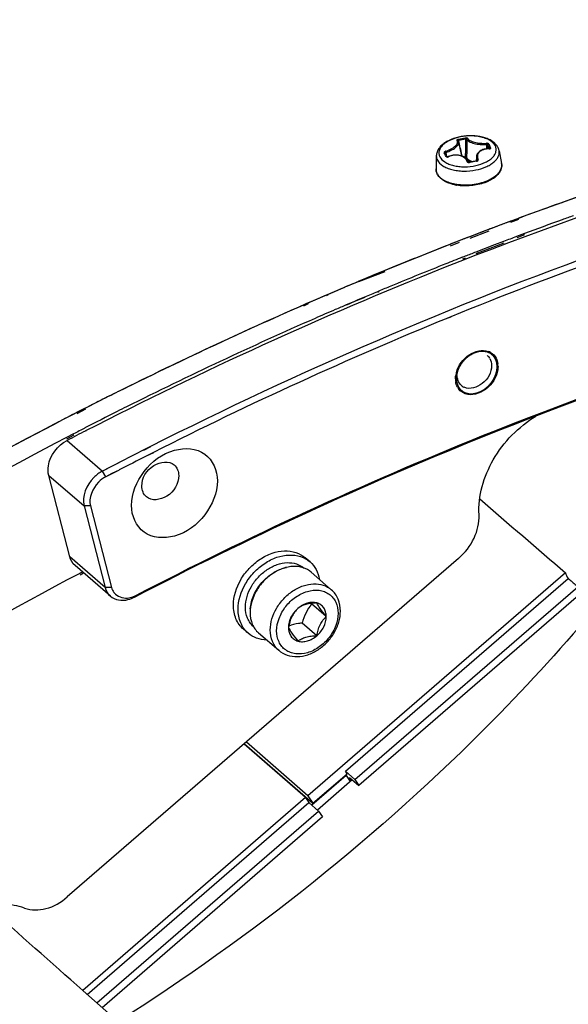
# Model space of a CAD drawing. Header units: millimetres. Extents: x 0 to 420, y 0 to 297.
# Tile 453 of 502: x 355 to 361, y 228 to 239. Entities that reach past the tile are written whole.
import ezdxf

# ---------------------------------------------------------------- set-up
doc = ezdxf.new("R2010")
doc.units = ezdxf.units.MM
doc.header["$LTSCALE"] = 23.1
doc.layers.get('0').update_dxf_attribs({"linetype": 'CONTINUOUS'})
doc.layers.add('02___PRT_ALL_AXES', color=7, linetype='CONTINUOUS')

msp = doc.modelspace()

# ---------------------------------------------------------------- linework, layer by layer
at = {"color": 7, "linetype": 'CONTINUOUS'}
for p, q in [((359.633, 237.348), (359.631, 237.352)), ((359.636, 237.344), (359.633, 237.348)), ((359.638, 237.34), (359.636, 237.344)), ((359.639, 237.335), (359.638, 237.34)), ((359.639, 237.335), (359.669, 237.192)), ((359.937, 237.265), (359.937, 237.312)), ((359.95, 237.267), (359.95, 237.306)), ((359.5, 237.219), (359.5, 237.22)), ((359.509, 237.201), (359.5, 237.219)), ((359.503, 237.24), (359.508, 237.228)), ((359.517, 237.185), (359.508, 237.228)), ((359.518, 237.182), (359.509, 237.201)), ((359.598, 237.199), (359.584, 237.197)), ((359.612, 237.2), (359.598, 237.199)), ((359.625, 237.199), (359.612, 237.2)), ((359.638, 237.198), (359.625, 237.199)), ((359.651, 237.196), (359.638, 237.198)), ((359.677, 237.189), (359.674, 237.202)), ((359.712, 237.178), (359.713, 237.216)), ((359.833, 237.203), (359.83, 237.194)), ((359.837, 237.212), (359.833, 237.203)), ((359.843, 237.22), (359.837, 237.212)), ((359.849, 237.228), (359.843, 237.22)), ((359.857, 237.235), (359.849, 237.228)), ((359.866, 237.241), (359.857, 237.235)), ((359.876, 237.247), (359.866, 237.241)), ((359.886, 237.253), (359.876, 237.247)), ((359.898, 237.257), (359.886, 237.253)), ((359.91, 237.261), (359.898, 237.257)), ((359.923, 237.263), (359.91, 237.261)), ((359.937, 237.265), (359.923, 237.263)), ((359.951, 237.267), (359.937, 237.265)), ((359.963, 237.267), (359.951, 237.267)), ((359.965, 237.267), (359.963, 237.267)), ((359.966, 237.267), (359.965, 237.267)), ((359.968, 237.267), (359.966, 237.267)), ((359.969, 237.268), (359.968, 237.267)), ((359.969, 237.268), (359.969, 237.268)), ((359.97, 237.268), (359.969, 237.268)), ((359.97, 237.268), (359.97, 237.268)), ((360.069, 237.246), (360.094, 237.109)), ((359.404, 237.192), (359.401, 237.053)), ((359.518, 237.181), (359.517, 237.185)), ((359.518, 237.181), (359.517, 237.185)), ((359.519, 237.181), (359.519, 237.182)), ((359.52, 237.181), (359.519, 237.181)), ((359.521, 237.181), (359.52, 237.181)), ((359.523, 237.181), (359.521, 237.181)), ((359.524, 237.181), (359.523, 237.181)), ((359.526, 237.181), (359.524, 237.181)), ((359.528, 237.182), (359.526, 237.181)), ((359.53, 237.182), (359.528, 237.182)), ((359.531, 237.183), (359.53, 237.182)), ((359.543, 237.187), (359.531, 237.183)), ((359.556, 237.191), (359.543, 237.187)), ((359.57, 237.195), (359.556, 237.191)), ((359.584, 237.197), (359.57, 237.195)), ((359.664, 237.193), (359.651, 237.196)), ((359.675, 237.19), (359.664, 237.193)), ((359.686, 237.185), (359.675, 237.19)), ((359.697, 237.18), (359.686, 237.185)), ((359.706, 237.174), (359.697, 237.18)), ((359.703, 237.176), (359.712, 237.178)), ((359.715, 237.167), (359.706, 237.174)), ((359.722, 237.159), (359.715, 237.167)), ((359.729, 237.151), (359.722, 237.159)), ((359.735, 237.142), (359.729, 237.151)), ((359.739, 237.133), (359.735, 237.142)), ((359.742, 237.125), (359.739, 237.133)), ((359.743, 237.124), (359.742, 237.125)), ((359.742, 237.125), (359.742, 237.125)), ((359.742, 237.125), (359.742, 237.125)), ((359.744, 237.124), (359.743, 237.124)), ((359.745, 237.123), (359.744, 237.124)), ((359.746, 237.123), (359.745, 237.123)), ((359.747, 237.122), (359.746, 237.123)), ((359.749, 237.122), (359.747, 237.122)), ((359.75, 237.122), (359.749, 237.122)), ((359.752, 237.122), (359.75, 237.122)), ((359.754, 237.122), (359.752, 237.122)), ((359.755, 237.122), (359.754, 237.122)), ((359.766, 237.125), (359.755, 237.122)), ((359.779, 237.127), (359.766, 237.125)), ((359.793, 237.13), (359.779, 237.127)), ((359.806, 237.132), (359.793, 237.13)), ((359.819, 237.135), (359.806, 237.132)), ((359.83, 237.137), (359.819, 237.135)), ((359.828, 237.179), (359.826, 237.136)), ((359.83, 237.194), (359.828, 237.185)), ((359.828, 237.185), (359.828, 237.179)), ((359.831, 237.137), (359.83, 237.137)), ((359.832, 237.137), (359.831, 237.137)), ((359.834, 237.138), (359.832, 237.137)), ((359.835, 237.138), (359.834, 237.138)), ((359.835, 237.139), (359.835, 237.138)), ((359.836, 237.139), (359.835, 237.139)), ((359.836, 237.139), (359.836, 237.143)), ((359.836, 237.14), (359.836, 237.139)), ((359.836, 237.14), (359.836, 237.14)), ((359.62, 236.88), (359.619, 236.881)), ((359.62, 236.88), (359.619, 236.881)), ((360.273, 236.529), (360.183, 236.496)), ((360.183, 236.495), (360.247, 236.52)), ((360.274, 236.517), (360.191, 236.485)), ((360.247, 236.52), (360.273, 236.529)), ((359.857, 236.373), (359.758, 236.335)), ((359.959, 236.394), (359.759, 236.316)), ((359.957, 236.411), (359.857, 236.373)), ((360.337, 236.367), (360.254, 236.336)), ((359.607, 236.276), (359.55, 236.254)), ((359.646, 236.272), (359.552, 236.235)), ((359.644, 236.291), (359.607, 236.276)), ((360.117, 236.267), (359.823, 236.152)), ((360.116, 236.284), (360.021, 236.248)), ((360.338, 236.354), (360.255, 236.321)), ((359.921, 236.21), (359.822, 236.171)), ((360.021, 236.248), (359.921, 236.21)), ((359.708, 236.127), (359.678, 236.116)), ((359.71, 236.108), (359.68, 236.096)), ((358.859, 235.964), (358.582, 235.855)), ((358.799, 235.952), (358.723, 235.92)), ((358.858, 235.976), (358.799, 235.952)), ((358.581, 235.861), (358.632, 235.882)), ((358.723, 235.92), (358.612, 235.874)), ((358.612, 235.872), (358.632, 235.881)), ((358.423, 235.794), (358.359, 235.766)), ((358.388, 235.779), (358.359, 235.766)), ((358.423, 235.793), (358.388, 235.779)), ((358.796, 235.758), (358.782, 235.752)), ((358.797, 235.751), (358.783, 235.745)), ((358.259, 235.724), (358.237, 235.714)), ((358.26, 235.72), (358.238, 235.71)), ((358.538, 235.649), (358.451, 235.612)), ((358.538, 235.649), (358.452, 235.609)), ((358.646, 235.691), (358.538, 235.649)), ((358.575, 235.665), (358.538, 235.649)), ((358.645, 235.695), (358.575, 235.665)), ((358.046, 235.631), (357.996, 235.61)), ((358.048, 235.622), (357.998, 235.599)), ((359.557, 235.485), (359.524, 235.472)), ((359.558, 235.483), (359.525, 235.47)), ((355.688, 234.518), (355.597, 234.471)), ((355.691, 234.507), (355.6, 234.459)), ((355.564, 234.247), (355.484, 234.205)), ((355.568, 234.232), (355.488, 234.189)), ((355.495, 234.176), (355.87, 233.851)), ((356.377, 234.111), (356.302, 234.073)), ((356.378, 234.108), (356.303, 234.07)), ((356.409, 234.049), (356.334, 234.011)), ((356.41, 234.046), (356.334, 234.008)), ((356.082, 233.959), (355.87, 233.851)), ((355.939, 233.887), (355.87, 233.851)), ((356.046, 233.862), (355.905, 233.79)), ((356.014, 233.926), (355.939, 233.887)), ((356.046, 233.863), (355.971, 233.825)), ((356.082, 233.961), (356.014, 233.926)), ((355.301, 233.806), (355.676, 233.482)), ((355.523, 232.944), (355.301, 233.806)), ((355.905, 233.79), (355.87, 233.851)), ((355.971, 233.825), (355.905, 233.79)), ((355.743, 233.482), (355.676, 233.482)), ((355.676, 233.482), (355.898, 232.62)), ((355.743, 233.482), (355.966, 232.62)), ((359.64, 232.926), (355.498, 229.34)), ((355.898, 232.62), (355.523, 232.944)), ((358.067, 232.89), (358.017, 232.934)), ((355.955, 232.526), (355.58, 232.851)), ((360.771, 232.775), (358.043, 230.413)), ((358.079, 232.78), (358.292, 232.595)), ((358.441, 230.672), (360.799, 232.714)), ((355.966, 232.62), (355.898, 232.62)), ((358.542, 230.583), (360.902, 232.626)), ((360.961, 232.58), (358.585, 230.522)), ((358.239, 232.31), (358.084, 232.444)), ((358.139, 232.108), (357.984, 232.242)), ((357.412, 232.134), (357.362, 232.178)), ((357.523, 232.137), (357.736, 231.953)), ((358.019, 230.392), (357.369, 230.96)), ((357.372, 230.962), (358.098, 230.333)), ((358.043, 230.413), (357.393, 230.981)), ((358.449, 230.627), (358.086, 230.312)), ((358.098, 230.333), (358.459, 230.645)), ((358.441, 230.672), (358.542, 230.583)), ((358.459, 230.645), (358.441, 230.672)), ((358.443, 230.632), (358.449, 230.627)), ((358.449, 230.627), (358.492, 230.564)), ((358.146, 230.264), (358.514, 230.583)), ((358.501, 230.572), (358.466, 230.602)), ((358.486, 230.606), (358.585, 230.522)), ((358.507, 230.577), (358.486, 230.606)), ((358.542, 230.583), (358.585, 230.522)), ((358.019, 230.392), (355.661, 228.349)), ((355.709, 228.306), (358.056, 230.339)), ((358.019, 230.392), (358.056, 230.339)), ((358.043, 230.413), (358.098, 230.333)), ((358.056, 230.339), (358.158, 230.25)), ((355.81, 228.217), (358.158, 230.25)), ((358.158, 230.25), (358.2, 230.189)), ((358.2, 230.189), (355.866, 228.167)), ((355.667, 228.344), (355.661, 228.349)), ((355.667, 228.344), (355.964, 228.08))]:
    msp.add_line(p, q, dxfattribs=at)
for centre, radius, start, end in [((359.921, 236.1), 1.297, 99.3354, 102.6847), ((359.923, 236.098), 1.286, 99.3328, 102.6821), ((347.138, 234.442), 12.837, 12.4164, 13.1039), ((373.277, 237.151), 13.565, 179.0898, 179.728), ((374.013, 237.119), 14.288, 179.0073, 179.776), ((359.2, 236.916), 0.845, 26.0483, 27.4663), ((359.203, 236.922), 0.854, 26.048, 27.4633), ((357.982, 236.463), 1.687, 26.0662, 26.7815), ((357.75, 236.35), 1.945, 25.4103, 26.0601), ((359.095, 236.864), 0.962, 24.7935, 26.065), ((359.977, 237.267), 0.00787, 167.4637, 172.9748), ((359.094, 236.868), 0.975, 24.7694, 26.0636), ((359.519, 237.214), 0.035, 284.5434, 290.6696), ((359.52, 237.212), 0.0333, 290.6885, 291.936), ((360.078, 235.67), 1.485, 99.5435, 102.469), ((359.517, 237.057), 0.117, 206.0846, 209.1696), ((359.703, 237.386), 0.513, 259.4399, 260.622), ((374.304, 198.616), 40.426, 109.1218, 109.7065), ((374.31, 198.598), 40.445, 109.1259, 109.5921), ((374.851, 198.129), 40.366, 107.225, 112.2634), ((374.427, 198.27), 40.793, 109.5924, 110.3019), ((374.424, 198.28), 40.783, 109.7065, 110.3024), ((374.814, 197.248), 41.886, 110.4447, 112.7267), ((374.537, 197.975), 41.109, 110.426, 110.5968), ((374.602, 198.072), 40.866, 109.8357, 110.4308), ((374.517, 198.308), 40.615, 109.6551, 109.8352), ((374.575, 197.871), 41.219, 110.5968, 110.7717), ((374.681, 197.595), 41.515, 111.068, 111.2355), ((374.719, 197.758), 41.201, 110.5542, 110.7597), ((374.849, 197.169), 41.972, 111.377, 112.3949), ((374.86, 197.39), 41.595, 111.1954, 111.3627), ((374.919, 197.241), 41.756, 111.407, 111.6655), ((375.047, 196.921), 42.1, 111.6663, 112.5201), ((375.075, 196.621), 42.565, 112.754, 113.0674), ((375.088, 196.59), 42.599, 112.7986, 113.0293), ((375.588, 195.454), 43.84, 113.0871, 116.4832), ((375.154, 196.435), 42.767, 113.1232, 113.2679), ((375.217, 196.51), 42.545, 112.7243, 112.9237), ((375.167, 196.628), 42.417, 112.5193, 112.7035), ((375.211, 196.303), 42.911, 113.3, 113.5783), ((375.588, 195.457), 43.837, 113.6591, 116.4849), ((375.382, 196.123), 42.966, 113.3767, 113.6868), ((375.326, 196.253), 42.824, 113.2066, 113.3766), ((375.753, 195.295), 43.873, 113.6956, 116.5762), ((375.921, 195.45), 43.251, 112.2784, 116.8169), ((359.902, 234.974), 0.154, 60.0503, 70.5837), ((359.867, 234.986), 0.118, 42.6063, 49.1303), ((359.864, 234.984), 0.122, 30.7874, 42.5445), ((359.846, 234.961), 0.211, 359.9274, 8.5468), ((359.818, 234.83), 0.211, 179.9274, 188.5468), ((359.876, 234.826), 0.269, 164.8116, 171.9998), ((359.764, 234.814), 0.154, 207.6885, 218.2307), ((359.748, 234.849), 0.12, 229.1507, 240.9364), ((359.749, 234.851), 0.123, 240.9172, 246.3574), ((376.972, 192.789), 46.843, 116.6799, 123.0562), ((375.99, 194.636), 44.752, 116.6173, 116.8061), ((375.969, 194.678), 44.705, 116.4769, 116.6186), ((375.943, 194.729), 44.647, 116.4768, 116.6173), ((376.042, 194.534), 44.866, 116.8061, 116.978), ((376.119, 194.548), 44.705, 116.5677, 116.7081), ((376.144, 194.334), 45.091, 117.1085, 117.3943), ((376.209, 194.369), 44.905, 116.7084, 117.1991), ((376.823, 193.054), 46.539, 117.4109, 123.1203), ((376.35, 194.122), 45.158, 117.2177, 117.5041), ((376.304, 194.185), 45.111, 117.1989, 117.3702), ((376.922, 193.018), 46.432, 117.4973, 122.4943), ((376.647, 193.947), 44.989, 116.8865, 117.2018), ((376.669, 193.912), 44.96, 116.8903, 117.3028), ((361.188, 232.932), 0.446, 200.5838, 209.179), ((356.107, 232.651), 0.143, 216.5174, 218.1042), ((356.099, 232.776), 0.273, 289.7728, 297.5414), ((360.842, 234.567), 3.48, 217.4698, 217.5899)]:
    msp.add_arc(centre, radius, start, end, dxfattribs=at)
for centre, major_axis, start_param, end_param in [((352.948, 240.52), (24.684, -21.586), -1.267631, -1.229101), ((349.689, 243.35), (26.332, -23.027), -1.116057, -1.112472), ((346.8, 235.196), (24.684, -21.586), 1.222958, 1.26638)]:
    msp.add_ellipse(centre, major_axis=major_axis, ratio=0.02203, start_param=start_param, end_param=end_param, dxfattribs=at)
for points, knots in [([(355.695, 234.28), (356.93, 234.915), (361.752, 237.122), (367.026, 238.412), (370.937, 238.634)], [0, 0, 0, 0, 0.261607, 1, 1, 1, 1]), ([(360.058, 237.279), (360.052, 237.291), (360.036, 237.314), (360.003, 237.343), (359.963, 237.366), (359.9, 237.391), (359.809, 237.406), (359.696, 237.403), (359.588, 237.379), (359.508, 237.342), (359.457, 237.302), (359.429, 237.269), (359.41, 237.232), (359.405, 237.205), (359.404, 237.192)], [0, 0, 0, 0, 0.051621, 0.105944, 0.164151, 0.226817, 0.364018, 0.510278, 0.653882, 0.784244, 0.842976, 0.897707, 0.949592, 1, 1, 1, 1]), ([(360.029, 237.296), (360.018, 237.318), (359.987, 237.347), (359.937, 237.373), (359.87, 237.395), (359.776, 237.406), (359.662, 237.396), (359.571, 237.369), (359.51, 237.336), (359.474, 237.309), (359.448, 237.278), (359.433, 237.246), (359.43, 237.212), (359.436, 237.191), (359.441, 237.182)], [0, 0, 0, 0, 0.099641, 0.160364, 0.228028, 0.378756, 0.537638, 0.687548, 0.754573, 0.81459, 0.867375, 0.913943, 0.956875, 1, 1, 1, 1]), ([(359.503, 237.24), (359.524, 237.247), (359.552, 237.259), (359.586, 237.28), (359.606, 237.296), (359.62, 237.311), (359.628, 237.327), (359.629, 237.342), (359.625, 237.351), (359.622, 237.354)], [0, 0, 0, 0, 0.348844, 0.505909, 0.643747, 0.758889, 0.851384, 0.927256, 1, 1, 1, 1]), ([(359.508, 237.228), (359.526, 237.234), (359.553, 237.245), (359.586, 237.263), (359.606, 237.277), (359.622, 237.292), (359.634, 237.307), (359.64, 237.321), (359.64, 237.331), (359.639, 237.335)], [0, 0, 0, 0, 0.330202, 0.482531, 0.620653, 0.741449, 0.84345, 0.927863, 1, 1, 1, 1]), ([(359.637, 237.366), (359.634, 237.365), (359.63, 237.364), (359.625, 237.361), (359.622, 237.359), (359.621, 237.357), (359.621, 237.356), (359.621, 237.355), (359.622, 237.354)], [0, 0, 0, 0, 0.361774, 0.652817, 0.763154, 0.850817, 0.924342, 1, 1, 1, 1]), ([(359.622, 237.354), (359.623, 237.355), (359.627, 237.355), (359.63, 237.353), (359.631, 237.352)], [0, 0, 0, 0, 0.511831, 1, 1, 1, 1]), ([(359.64, 237.353), (359.639, 237.352), (359.636, 237.352), (359.633, 237.35), (359.633, 237.35)], [0, 0, 0, 0, 0.619796, 1, 1, 1, 1]), ([(359.637, 237.366), (359.637, 237.365), (359.638, 237.363), (359.639, 237.359), (359.64, 237.355), (359.64, 237.353)], [0, 0, 0, 0, 0.167721, 0.418938, 1, 1, 1, 1]), ([(359.736, 237.376), (359.735, 237.378), (359.732, 237.379), (359.724, 237.381), (359.716, 237.381), (359.711, 237.38)], [0, 0, 0, 0, 0.153616, 0.387664, 1, 1, 1, 1]), ([(359.711, 237.38), (359.711, 237.38), (359.712, 237.378), (359.713, 237.373), (359.714, 237.37), (359.714, 237.367)], [0, 0, 0, 0, 0.16744, 0.417908, 1, 1, 1, 1]), ([(359.726, 237.366), (359.726, 237.367), (359.725, 237.368), (359.72, 237.368), (359.717, 237.367), (359.714, 237.367)], [0, 0, 0, 0, 0.141227, 0.372457, 1, 1, 1, 1]), ([(359.736, 237.376), (359.733, 237.376), (359.729, 237.374), (359.726, 237.369), (359.726, 237.366)], [0, 0, 0, 0, 0.50909, 1, 1, 1, 1]), ([(359.726, 237.366), (359.729, 237.362), (359.737, 237.352), (359.754, 237.341), (359.776, 237.331), (359.815, 237.319), (359.869, 237.311), (359.914, 237.31), (359.937, 237.312)], [0, 0, 0, 0, 0.069371, 0.158905, 0.269536, 0.398861, 0.694422, 1, 1, 1, 1]), ([(359.736, 237.376), (359.738, 237.372), (359.745, 237.363), (359.761, 237.353), (359.783, 237.344), (359.819, 237.332), (359.871, 237.324), (359.914, 237.323), (359.935, 237.324)], [0, 0, 0, 0, 0.068336, 0.157371, 0.267921, 0.397464, 0.693857, 1, 1, 1, 1]), ([(359.961, 237.315), (359.96, 237.317), (359.957, 237.32), (359.948, 237.324), (359.941, 237.325), (359.935, 237.324)], [0, 0, 0, 0, 0.184799, 0.430255, 1, 1, 1, 1]), ([(359.935, 237.324), (359.936, 237.323), (359.937, 237.318), (359.938, 237.314), (359.937, 237.312)], [0, 0, 0, 0, 0.441906, 1, 1, 1, 1]), ([(359.95, 237.306), (359.949, 237.308), (359.945, 237.31), (359.94, 237.312), (359.937, 237.312)], [0, 0, 0, 0, 0.441015, 1, 1, 1, 1]), ([(359.961, 237.315), (359.958, 237.315), (359.953, 237.313), (359.95, 237.308), (359.95, 237.306)], [0, 0, 0, 0, 0.515859, 1, 1, 1, 1]), ([(359.503, 237.24), (359.501, 237.24), (359.496, 237.238), (359.491, 237.233), (359.487, 237.228), (359.487, 237.225), (359.488, 237.223)], [0, 0, 0, 0, 0.320347, 0.602156, 0.824098, 1, 1, 1, 1]), ([(359.488, 237.223), (359.49, 237.224), (359.495, 237.225), (359.499, 237.222), (359.5, 237.22)], [0, 0, 0, 0, 0.527609, 1, 1, 1, 1]), ([(359.508, 237.228), (359.506, 237.228), (359.503, 237.226), (359.5, 237.222), (359.5, 237.219)], [0, 0, 0, 0, 0.30391, 1, 1, 1, 1]), ([(359.732, 237.129), (359.73, 237.137), (359.723, 237.151), (359.706, 237.169), (359.684, 237.183), (359.647, 237.197), (359.594, 237.2), (359.553, 237.189), (359.532, 237.181)], [0, 0, 0, 0, 0.100695, 0.206128, 0.319672, 0.442782, 0.713235, 1, 1, 1, 1]), ([(359.822, 237.042), (359.858, 237.049), (359.91, 237.064), (359.972, 237.095), (360.01, 237.121), (360.04, 237.15), (360.06, 237.181), (360.071, 237.214), (360.071, 237.236), (360.069, 237.246)], [0, 0, 0, 0, 0.317708, 0.46204, 0.593477, 0.711102, 0.815672, 0.910169, 1, 1, 1, 1]), ([(359.824, 237.089), (359.859, 237.096), (359.909, 237.113), (359.966, 237.145), (359.999, 237.172), (360.023, 237.202), (360.037, 237.234), (360.04, 237.266), (360.033, 237.287), (360.029, 237.296)], [0, 0, 0, 0, 0.3238, 0.467935, 0.596999, 0.710831, 0.811839, 0.905581, 1, 1, 1, 1]), ([(359.964, 237.265), (359.944, 237.265), (359.914, 237.262), (359.879, 237.247), (359.859, 237.233), (359.845, 237.215), (359.838, 237.194), (359.838, 237.172), (359.842, 237.158), (359.846, 237.152)], [0, 0, 0, 0, 0.305535, 0.441731, 0.564765, 0.67642, 0.781595, 0.887268, 1, 1, 1, 1]), ([(359.964, 237.265), (359.964, 237.265), (359.964, 237.266), (359.963, 237.267), (359.963, 237.267)], [0, 0, 0, 0, 0.362555, 1, 1, 1, 1]), ([(359.964, 237.265), (359.965, 237.265), (359.967, 237.265), (359.97, 237.266), (359.971, 237.266)], [0, 0, 0, 0, 0.261899, 1, 1, 1, 1]), ([(359.98, 237.277), (359.977, 237.277), (359.973, 237.275), (359.97, 237.271), (359.969, 237.268)], [0, 0, 0, 0, 0.51549, 1, 1, 1, 1]), ([(359.971, 237.266), (359.973, 237.266), (359.976, 237.267), (359.979, 237.27), (359.981, 237.273), (359.98, 237.276), (359.98, 237.277)], [0, 0, 0, 0, 0.314801, 0.570883, 0.784339, 1, 1, 1, 1]), ([(360.069, 237.246), (360.067, 237.254), (360.064, 237.266), (360.059, 237.276), (360.058, 237.279)], [0, 0, 0, 0, 0.748398, 1, 1, 1, 1]), ([(359.404, 237.192), (359.404, 237.184), (359.406, 237.168), (359.411, 237.153), (359.415, 237.146)], [0, 0, 0, 0, 0.494009, 1, 1, 1, 1]), ([(359.415, 237.146), (359.427, 237.122), (359.461, 237.09), (359.517, 237.061), (359.57, 237.044), (359.629, 237.033), (359.714, 237.027), (359.779, 237.033), (359.822, 237.042)], [0, 0, 0, 0, 0.185202, 0.298166, 0.424067, 0.560707, 0.704894, 1, 1, 1, 1]), ([(359.441, 237.182), (359.452, 237.159), (359.485, 237.129), (359.537, 237.103), (359.588, 237.087), (359.643, 237.077), (359.723, 237.073), (359.784, 237.08), (359.824, 237.089)], [0, 0, 0, 0, 0.185031, 0.298417, 0.42489, 0.562038, 0.706419, 1, 1, 1, 1]), ([(359.507, 237.185), (359.509, 237.185), (359.514, 237.186), (359.517, 237.183), (359.518, 237.182)], [0, 0, 0, 0, 0.534318, 1, 1, 1, 1]), ([(359.507, 237.185), (359.508, 237.183), (359.511, 237.18), (359.518, 237.178), (359.525, 237.179), (359.528, 237.18)], [0, 0, 0, 0, 0.192118, 0.554814, 1, 1, 1, 1]), ([(359.532, 237.181), (359.532, 237.182), (359.532, 237.182), (359.531, 237.183), (359.531, 237.183)], [0, 0, 0, 0, 0.708154, 1, 1, 1, 1]), ([(359.715, 237.167), (359.715, 237.167), (359.714, 237.171), (359.713, 237.175), (359.712, 237.178)], [0, 0, 0, 0, 0.22125, 1, 1, 1, 1]), ([(359.724, 237.175), (359.723, 237.176), (359.719, 237.178), (359.715, 237.178), (359.712, 237.178)], [0, 0, 0, 0, 0.41639, 1, 1, 1, 1]), ([(359.716, 237.165), (359.718, 237.166), (359.722, 237.168), (359.724, 237.173), (359.724, 237.175)], [0, 0, 0, 0, 0.520172, 1, 1, 1, 1]), ([(359.724, 237.175), (359.73, 237.164), (359.75, 237.145), (359.775, 237.134), (359.788, 237.129)], [0, 0, 0, 0, 0.44964, 1, 1, 1, 1]), ([(359.732, 237.129), (359.734, 237.13), (359.738, 237.13), (359.742, 237.127), (359.742, 237.125)], [0, 0, 0, 0, 0.553432, 1, 1, 1, 1]), ([(359.732, 237.129), (359.733, 237.125), (359.739, 237.12), (359.749, 237.119), (359.754, 237.119), (359.757, 237.12)], [0, 0, 0, 0, 0.440172, 0.714263, 1, 1, 1, 1]), ([(359.733, 237.144), (359.736, 237.142), (359.745, 237.135), (359.756, 237.128), (359.765, 237.124)], [0, 0, 0, 0, 0.234199, 1, 1, 1, 1]), ([(359.757, 237.12), (359.757, 237.12), (359.756, 237.121), (359.756, 237.122), (359.755, 237.122)], [0, 0, 0, 0, 0.698351, 1, 1, 1, 1]), ([(359.828, 237.179), (359.828, 237.176), (359.828, 237.163), (359.832, 237.151), (359.836, 237.143)], [0, 0, 0, 0, 0.240963, 1, 1, 1, 1]), ([(359.831, 237.134), (359.831, 237.135), (359.831, 237.136), (359.83, 237.137), (359.83, 237.137)], [0, 0, 0, 0, 0.679329, 1, 1, 1, 1]), ([(359.831, 237.134), (359.834, 237.135), (359.839, 237.136), (359.844, 237.14), (359.847, 237.146), (359.846, 237.15), (359.846, 237.152)], [0, 0, 0, 0, 0.299331, 0.560799, 0.784748, 1, 1, 1, 1]), ([(359.846, 237.152), (359.844, 237.151), (359.84, 237.15), (359.836, 237.146), (359.836, 237.143)], [0, 0, 0, 0, 0.274322, 1, 1, 1, 1]), ([(359.922, 236.92), (359.949, 236.93), (359.998, 236.953), (360.05, 236.992), (360.077, 237.028), (360.091, 237.055), (360.097, 237.082), (360.096, 237.101), (360.094, 237.109)], [0, 0, 0, 0, 0.313238, 0.581331, 0.697987, 0.804473, 0.903732, 1, 1, 1, 1]), ([(360.094, 237.109), (360.096, 237.101), (360.097, 237.083), (360.091, 237.047), (360.068, 237.003), (360.021, 236.959), (359.983, 236.936), (359.961, 236.926)], [0, 0, 0, 0, 0.107769, 0.216791, 0.446587, 0.705696, 1, 1, 1, 1]), ([(359.413, 236.999), (359.409, 237.007), (359.403, 237.025), (359.401, 237.044), (359.401, 237.053)], [0, 0, 0, 0, 0.503428, 1, 1, 1, 1]), ([(359.401, 237.053), (359.401, 237.045), (359.403, 237.028), (359.408, 237.013), (359.412, 237.005)], [0, 0, 0, 0, 0.493986, 1, 1, 1, 1]), ([(359.562, 236.894), (359.545, 236.899), (359.513, 236.91), (359.47, 236.934), (359.436, 236.963), (359.419, 236.987), (359.413, 236.999)], [0, 0, 0, 0, 0.285166, 0.545589, 0.78223, 1, 1, 1, 1]), ([(359.415, 237), (359.43, 236.972), (359.473, 236.937), (359.54, 236.908), (359.58, 236.898), (359.601, 236.894)], [0, 0, 0, 0, 0.434459, 0.70228, 1, 1, 1, 1]), ([(359.609, 236.882), (359.605, 236.883), (359.589, 236.886), (359.574, 236.89), (359.562, 236.894)], [0, 0, 0, 0, 0.255224, 1, 1, 1, 1]), ([(359.601, 236.894), (359.627, 236.889), (359.682, 236.883), (359.764, 236.884), (359.845, 236.896), (359.897, 236.911), (359.922, 236.92)], [0, 0, 0, 0, 0.24479, 0.499977, 0.755175, 1, 1, 1, 1]), ([(359.917, 236.907), (359.87, 236.89), (359.771, 236.87), (359.669, 236.872), (359.62, 236.88)], [0, 0, 0, 0, 0.498691, 1, 1, 1, 1]), ([(359.961, 236.926), (359.958, 236.924), (359.943, 236.918), (359.928, 236.912), (359.917, 236.907)], [0, 0, 0, 0, 0.244685, 1, 1, 1, 1]), ([(356.225, 232.535), (357.417, 233.155), (362.078, 235.314), (367.184, 236.58), (370.97, 236.8)], [0, 0, 0, 0, 0.261683, 1, 1, 1, 1]), ([(356.21, 232.517), (357.404, 233.138), (362.069, 235.299), (367.181, 236.563), (370.972, 236.778)], [0, 0, 0, 0, 0.261719, 1, 1, 1, 1]), ([(362.877, 236.751), (362.328, 236.58), (360.108, 235.839), (357.953, 234.907), (356.377, 234.111)], [0, 0, 0, 0, 0.2458, 1, 1, 1, 1]), ([(359.616, 234.896), (359.636, 234.971), (359.727, 235.099), (359.89, 235.142), (359.954, 235.12)], [0, 0, 0, 0, 0.532683, 1, 1, 1, 1]), ([(359.989, 234.969), (359.989, 234.898), (359.917, 234.762), (359.759, 234.713), (359.7, 234.739)], [0, 0, 0, 0, 0.52621, 1, 1, 1, 1]), ([(360.055, 234.927), (360.043, 234.846), (359.954, 234.7), (359.779, 234.646), (359.71, 234.671)], [0, 0, 0, 0, 0.528388, 1, 1, 1, 1]), ([(360.057, 234.96), (360.057, 234.955), (360.057, 234.944), (360.056, 234.933), (360.055, 234.927)], [0, 0, 0, 0, 0.494449, 1, 1, 1, 1]), ([(359.607, 234.83), (359.607, 234.836), (359.607, 234.847), (359.608, 234.858), (359.609, 234.863)], [0, 0, 0, 0, 0.494449, 1, 1, 1, 1]), ([(359.856, 233.388), (359.844, 233.588), (359.94, 233.907), (360.194, 234.24), (360.366, 234.378), (360.458, 234.434)], [0, 0, 0, 0, 0.480639, 0.741742, 1, 1, 1, 1]), ([(355.301, 233.806), (355.293, 233.839), (355.29, 233.987), (355.396, 234.125), (355.495, 234.176)], [0, 0, 0, 0, 0.231759, 1, 1, 1, 1]), ([(356.177, 233.487), (356.177, 233.615), (356.286, 233.872), (356.589, 234.107), (356.987, 234.092), (357.087, 233.854), (357.087, 233.749)], [0, 0, 0, 0, 0.271497, 0.54949, 0.778708, 1, 1, 1, 1]), ([(356.287, 233.692), (356.287, 233.776), (356.373, 233.937), (356.575, 233.965), (356.629, 233.918)], [0, 0, 0, 0, 0.540244, 1, 1, 1, 1]), ([(355.87, 233.851), (355.836, 233.834), (355.72, 233.749), (355.65, 233.584), (355.676, 233.482)], [0, 0, 0, 0, 0.266825, 1, 1, 1, 1]), ([(355.905, 233.79), (355.876, 233.776), (355.78, 233.705), (355.721, 233.568), (355.743, 233.482)], [0, 0, 0, 0, 0.266825, 1, 1, 1, 1]), ([(356.677, 233.804), (356.677, 233.72), (356.591, 233.56), (356.389, 233.531), (356.335, 233.578)], [0, 0, 0, 0, 0.540244, 1, 1, 1, 1]), ([(357.087, 233.749), (357.087, 233.621), (356.978, 233.364), (356.675, 233.129), (356.277, 233.145), (356.177, 233.383), (356.177, 233.487)], [0, 0, 0, 0, 0.271497, 0.54949, 0.778708, 1, 1, 1, 1]), ([(359.64, 232.926), (359.708, 232.986), (359.818, 233.127), (359.86, 233.304), (359.856, 233.388)], [0, 0, 0, 0, 0.520578, 1, 1, 1, 1]), ([(357.256, 232.431), (357.256, 232.524), (357.303, 232.669), (357.419, 232.824), (357.533, 232.921), (357.661, 232.986), (357.792, 233.013), (357.917, 232.998), (357.988, 232.958), (358.017, 232.934)], [0, 0, 0, 0, 0.256473, 0.394543, 0.531644, 0.662632, 0.784011, 0.89531, 1, 1, 1, 1]), ([(357.306, 232.387), (357.306, 232.481), (357.353, 232.626), (357.469, 232.781), (357.583, 232.878), (357.711, 232.943), (357.842, 232.969), (357.967, 232.954), (358.038, 232.915), (358.067, 232.89)], [0, 0, 0, 0, 0.256473, 0.394543, 0.531644, 0.662632, 0.784011, 0.89531, 1, 1, 1, 1]), ([(357.384, 232.41), (357.384, 232.486), (357.422, 232.605), (357.517, 232.732), (357.61, 232.812), (357.715, 232.865), (357.822, 232.887), (357.924, 232.875), (357.983, 232.843), (358.006, 232.823)], [0, 0, 0, 0, 0.256356, 0.394367, 0.531444, 0.662461, 0.783913, 0.895292, 1, 1, 1, 1]), ([(358.079, 232.78), (358.055, 232.801), (357.994, 232.835), (357.889, 232.847), (357.777, 232.825), (357.668, 232.77), (357.571, 232.687), (357.472, 232.555), (357.433, 232.432), (357.433, 232.353)], [0, 0, 0, 0, 0.10469, 0.215989, 0.337368, 0.468357, 0.605457, 0.743527, 1, 1, 1, 1]), ([(357.435, 232.392), (357.439, 232.442), (357.466, 232.544), (357.553, 232.677), (357.673, 232.78), (357.77, 232.821), (357.819, 232.831)], [0, 0, 0, 0, 0.242198, 0.500473, 0.758486, 1, 1, 1, 1]), ([(358.067, 232.89), (358.093, 232.867), (358.138, 232.81), (358.161, 232.74), (358.167, 232.704)], [0, 0, 0, 0, 0.486901, 1, 1, 1, 1]), ([(357.646, 232.168), (357.646, 232.247), (357.686, 232.37), (357.785, 232.503), (357.881, 232.585), (357.99, 232.64), (358.102, 232.663), (358.208, 232.65), (358.268, 232.617), (358.292, 232.595)], [0, 0, 0, 0, 0.256473, 0.394543, 0.531643, 0.662632, 0.784011, 0.89531, 1, 1, 1, 1]), ([(355.955, 232.526), (356.002, 232.485), (356.107, 232.472), (356.188, 232.505), (356.21, 232.517)], [0, 0, 0, 0, 0.715849, 1, 1, 1, 1]), ([(355.994, 232.562), (356.025, 232.523), (356.105, 232.496), (356.173, 232.513), (356.191, 232.52)], [0, 0, 0, 0, 0.717438, 1, 1, 1, 1]), ([(357.714, 232.159), (357.714, 232.203), (357.734, 232.296), (357.804, 232.421), (357.909, 232.521), (358.032, 232.583), (358.142, 232.596), (358.22, 232.577), (358.27, 232.55), (358.311, 232.512), (358.353, 232.446), (358.364, 232.386), (358.364, 232.346)], [0, 0, 0, 0, 0.129668, 0.269359, 0.410763, 0.544839, 0.665836, 0.721902, 0.775957, 0.829435, 0.883905, 1, 1, 1, 1]), ([(358.389, 232.368), (358.389, 232.411), (358.377, 232.476), (358.336, 232.551), (358.308, 232.582), (358.292, 232.595)], [0, 0, 0, 0, 0.511244, 0.757317, 1, 1, 1, 1]), ([(361.124, 232.442), (360.768, 232.018), (359.247, 230.348), (357.461, 228.922), (356.02, 228.012)], [0, 0, 0, 0, 0.245236, 1, 1, 1, 1]), ([(357.362, 232.178), (357.345, 232.192), (357.314, 232.226), (357.269, 232.309), (357.256, 232.382), (357.256, 232.431)], [0, 0, 0, 0, 0.238021, 0.481682, 1, 1, 1, 1]), ([(357.469, 232.203), (357.456, 232.215), (357.431, 232.243), (357.394, 232.311), (357.384, 232.37), (357.384, 232.41)], [0, 0, 0, 0, 0.237987, 0.481694, 1, 1, 1, 1]), ([(358.139, 232.455), (358.124, 232.459), (358.09, 232.463), (358.037, 232.454), (357.986, 232.432), (357.954, 232.41), (357.939, 232.397)], [0, 0, 0, 0, 0.224948, 0.467386, 0.727185, 1, 1, 1, 1]), ([(358.139, 232.455), (358.119, 232.454), (358.08, 232.451), (358.025, 232.441), (357.978, 232.423), (357.951, 232.406), (357.939, 232.397)], [0, 0, 0, 0, 0.28232, 0.551495, 0.791281, 1, 1, 1, 1]), ([(358.084, 232.444), (358.062, 232.415), (358.02, 232.351), (357.995, 232.28), (357.984, 232.242)], [0, 0, 0, 0, 0.486957, 1, 1, 1, 1]), ([(358.239, 232.31), (358.217, 232.338), (358.18, 232.384), (358.149, 232.434), (358.139, 232.455)], [0, 0, 0, 0, 0.612491, 1, 1, 1, 1]), ([(358.239, 232.31), (358.239, 232.327), (358.235, 232.36), (358.215, 232.403), (358.182, 232.437), (358.154, 232.45), (358.139, 232.455)], [0, 0, 0, 0, 0.266795, 0.515912, 0.756237, 1, 1, 1, 1]), ([(357.412, 232.134), (357.395, 232.149), (357.364, 232.183), (357.319, 232.266), (357.306, 232.339), (357.306, 232.387)], [0, 0, 0, 0, 0.238021, 0.481682, 1, 1, 1, 1]), ([(357.433, 232.353), (357.433, 232.311), (357.444, 232.249), (357.482, 232.179), (357.508, 232.15), (357.523, 232.137)], [0, 0, 0, 0, 0.518318, 0.761979, 1, 1, 1, 1]), ([(358.364, 232.346), (358.364, 232.302), (358.345, 232.209), (358.274, 232.084), (358.17, 231.984), (358.046, 231.921), (357.937, 231.909), (357.859, 231.928), (357.808, 231.954), (357.767, 231.993), (357.726, 232.059), (357.714, 232.119), (357.714, 232.159)], [0, 0, 0, 0, 0.129668, 0.269359, 0.410763, 0.544839, 0.665836, 0.721902, 0.775957, 0.829435, 0.883905, 1, 1, 1, 1]), ([(357.736, 231.953), (357.762, 231.93), (357.825, 231.895), (357.934, 231.88), (358.048, 231.902), (358.156, 231.955), (358.252, 232.036), (358.327, 232.136), (358.377, 232.249), (358.389, 232.329), (358.389, 232.368)], [0, 0, 0, 0, 0.110355, 0.224909, 0.346504, 0.475444, 0.609358, 0.744151, 0.875428, 1, 1, 1, 1]), ([(357.939, 232.397), (357.927, 232.385), (357.902, 232.357), (357.861, 232.292), (357.846, 232.234), (357.839, 232.195)], [0, 0, 0, 0, 0.230581, 0.47882, 1, 1, 1, 1]), ([(357.939, 232.397), (357.909, 232.371), (357.86, 232.309), (357.839, 232.232), (357.839, 232.195)], [0, 0, 0, 0, 0.51821, 1, 1, 1, 1]), ([(358.139, 232.108), (358.146, 232.147), (358.161, 232.206), (358.202, 232.271), (358.227, 232.298), (358.239, 232.31)], [0, 0, 0, 0, 0.52118, 0.769419, 1, 1, 1, 1]), ([(358.139, 232.108), (358.169, 232.134), (358.218, 232.196), (358.239, 232.273), (358.239, 232.31)], [0, 0, 0, 0, 0.51821, 1, 1, 1, 1]), ([(357.839, 232.195), (357.849, 232.174), (357.88, 232.124), (357.917, 232.078), (357.939, 232.05)], [0, 0, 0, 0, 0.387509, 1, 1, 1, 1]), ([(357.839, 232.195), (357.839, 232.178), (357.843, 232.145), (357.863, 232.101), (357.896, 232.068), (357.925, 232.055), (357.939, 232.05)], [0, 0, 0, 0, 0.266795, 0.515912, 0.756237, 1, 1, 1, 1]), ([(357.984, 232.242), (357.972, 232.241), (357.923, 232.234), (357.876, 232.223), (357.842, 232.21)], [0, 0, 0, 0, 0.261215, 1, 1, 1, 1]), ([(357.61, 232.062), (357.573, 232.063), (357.502, 232.075), (357.438, 232.112), (357.412, 232.134)], [0, 0, 0, 0, 0.51308, 1, 1, 1, 1]), ([(357.736, 231.953), (357.722, 231.965), (357.696, 231.994), (357.657, 232.064), (357.646, 232.126), (357.646, 232.168)], [0, 0, 0, 0, 0.238021, 0.481682, 1, 1, 1, 1]), ([(357.939, 232.05), (357.955, 232.046), (357.989, 232.042), (358.041, 232.051), (358.093, 232.073), (358.124, 232.095), (358.139, 232.108)], [0, 0, 0, 0, 0.224948, 0.467386, 0.727185, 1, 1, 1, 1]), ([(357.939, 232.05), (357.951, 232.059), (357.978, 232.076), (358.025, 232.095), (358.08, 232.105), (358.119, 232.108), (358.139, 232.108)], [0, 0, 0, 0, 0.208719, 0.448505, 0.71768, 1, 1, 1, 1]), ([(355.045, 229.222), (355.116, 229.196), (355.289, 229.199), (355.433, 229.283), (355.498, 229.34)], [0, 0, 0, 0, 0.464059, 1, 1, 1, 1]), ([(355.045, 229.222), (354.973, 229.248), (354.812, 229.274), (354.562, 229.235), (354.315, 229.125), (354.167, 229.013), (354.098, 228.948)], [0, 0, 0, 0, 0.222758, 0.464515, 0.725437, 1, 1, 1, 1])]:
    msp.add_open_spline(points, degree=3, knots=knots, dxfattribs=at)
for points in [[(359.836, 237.14), (359.836, 237.141), (359.836, 237.142), (359.836, 237.143)], [(359.969, 235.046), (359.983, 235.024), (359.989, 234.996), (359.989, 234.969)], [(359.979, 235.108), (360.003, 235.094), (360.024, 235.072), (360.037, 235.048)], [(360.037, 235.048), (360.046, 235.031), (360.052, 235.011), (360.055, 234.992)], [(359.634, 234.811), (359.628, 234.828), (359.625, 234.846), (359.625, 234.864)], [(359.67, 234.758), (359.654, 234.772), (359.641, 234.791), (359.634, 234.811)], [(359.627, 234.743), (359.618, 234.76), (359.612, 234.779), (359.609, 234.799)], [(359.71, 234.671), (359.684, 234.68), (359.66, 234.697), (359.643, 234.719)], [(356.629, 233.918), (356.66, 233.891), (356.677, 233.845), (356.677, 233.804)], [(356.335, 233.578), (356.304, 233.605), (356.287, 233.651), (356.287, 233.692)], [(355.58, 232.851), (355.552, 232.875), (355.533, 232.909), (355.523, 232.944)], [(355.898, 232.62), (355.908, 232.584), (355.927, 232.55), (355.955, 232.526)], [(355.966, 232.62), (355.971, 232.601), (355.979, 232.582), (355.991, 232.565)]]:
    msp.add_open_spline(points, degree=3, dxfattribs=at)
at = {"color": 2, "linetype": 'CONTINUOUS'}
for points, knots in [([(360.049, 234.958), (360.048, 234.962), (360.047, 234.968), (360.047, 234.976), (360.046, 234.982), (360.045, 234.987), (360.045, 234.992), (360.045, 234.995), (360.044, 234.997), (360.044, 234.999), (360.044, 235), (360.044, 235.001), (360.044, 235.001), (360.044, 235.002), (360.043, 235.003), (360.043, 235.004), (360.042, 235.006), (360.041, 235.009), (360.04, 235.013), (360.038, 235.018), (360.036, 235.023), (360.034, 235.028), (360.033, 235.031), (360.032, 235.034), (360.031, 235.037), (360.03, 235.038), (360.03, 235.04), (360.03, 235.04), (360.029, 235.041), (360.029, 235.042), (360.028, 235.043), (360.028, 235.043), (360.027, 235.045), (360.025, 235.047), (360.023, 235.05), (360.02, 235.054), (360.017, 235.059), (360.014, 235.062), (360.012, 235.066), (360.011, 235.068), (360.009, 235.07), (360.008, 235.071), (360.008, 235.072), (360.007, 235.073), (360.007, 235.074), (360.006, 235.074), (360.006, 235.074), (360.005, 235.075), (360.004, 235.076), (360.003, 235.077), (360.001, 235.078), (359.998, 235.08), (359.995, 235.083), (359.99, 235.087), (359.987, 235.09), (359.984, 235.092), (359.982, 235.094), (359.979, 235.096), (359.978, 235.097), (359.976, 235.098), (359.976, 235.099), (359.975, 235.099), (359.975, 235.099), (359.974, 235.099), (359.973, 235.1), (359.972, 235.1), (359.971, 235.101), (359.969, 235.102), (359.966, 235.103), (359.962, 235.105), (359.956, 235.107), (359.951, 235.109), (359.947, 235.111), (359.944, 235.112), (359.942, 235.113), (359.941, 235.114), (359.939, 235.114), (359.939, 235.114), (359.938, 235.115), (359.936, 235.115), (359.935, 235.115), (359.932, 235.116), (359.929, 235.116), (359.926, 235.116), (359.922, 235.117), (359.917, 235.118), (359.911, 235.118), (359.906, 235.119), (359.902, 235.12), (359.9, 235.12), (359.898, 235.12), (359.897, 235.12), (359.896, 235.121), (359.895, 235.121), (359.895, 235.121), (359.894, 235.12), (359.892, 235.12), (359.89, 235.12), (359.887, 235.12), (359.884, 235.119), (359.879, 235.119), (359.874, 235.119), (359.868, 235.118), (359.861, 235.117), (359.857, 235.117), (359.854, 235.117), (359.852, 235.116), (359.851, 235.116), (359.85, 235.116), (359.85, 235.116), (359.848, 235.116), (359.847, 235.115), (359.845, 235.115), (359.842, 235.114), (359.839, 235.113), (359.835, 235.111), (359.829, 235.11), (359.823, 235.108), (359.817, 235.106), (359.813, 235.105), (359.81, 235.104), (359.807, 235.103), (359.805, 235.102), (359.804, 235.102), (359.803, 235.101), (359.802, 235.101), (359.8, 235.1), (359.797, 235.098), (359.794, 235.097), (359.79, 235.094), (359.782, 235.09), (359.772, 235.085), (359.763, 235.08), (359.759, 235.078)], [0, 0, 0, 0, 0.03125, 0.046875, 0.0625, 0.078125, 0.085938, 0.09375, 0.101562, 0.105469, 0.107422, 0.109375, 0.111328, 0.112305, 0.113281, 0.117188, 0.125, 0.132812, 0.140625, 0.15625, 0.171875, 0.1875, 0.195312, 0.203125, 0.210938, 0.214844, 0.21875, 0.220703, 0.222656, 0.224609, 0.226562, 0.230469, 0.234375, 0.242188, 0.25, 0.265625, 0.28125, 0.296875, 0.304688, 0.3125, 0.320312, 0.324219, 0.328125, 0.330078, 0.332031, 0.333008, 0.333984, 0.335938, 0.339844, 0.34375, 0.351562, 0.359375, 0.375, 0.390625, 0.40625, 0.414062, 0.421875, 0.429688, 0.4375, 0.441406, 0.443359, 0.444336, 0.445312, 0.447266, 0.449219, 0.453125, 0.457031, 0.460938, 0.46875, 0.484375, 0.5, 0.515625, 0.53125, 0.539062, 0.542969, 0.546875, 0.550781, 0.552734, 0.554688, 0.558594, 0.5625, 0.570312, 0.578125, 0.585938, 0.59375, 0.609375, 0.625, 0.640625, 0.648438, 0.65625, 0.660156, 0.664062, 0.666016, 0.666992, 0.667969, 0.669922, 0.671875, 0.679688, 0.6875, 0.695312, 0.703125, 0.71875, 0.734375, 0.75, 0.765625, 0.769531, 0.773438, 0.775391, 0.777344, 0.779297, 0.78125, 0.785156, 0.789062, 0.796875, 0.804688, 0.8125, 0.828125, 0.84375, 0.859375, 0.867188, 0.875, 0.882812, 0.886719, 0.888672, 0.890625, 0.894531, 0.898438, 0.90625, 0.914062, 0.921875, 0.9375, 0.96875, 1, 1, 1, 1]), ([(359.759, 235.078), (359.756, 235.076), (359.752, 235.073), (359.745, 235.068), (359.742, 235.066), (359.739, 235.063), (359.737, 235.062), (359.735, 235.061), (359.734, 235.06), (359.733, 235.059), (359.731, 235.057), (359.728, 235.054), (359.723, 235.051), (359.719, 235.047), (359.716, 235.044), (359.714, 235.042), (359.713, 235.041), (359.712, 235.04), (359.71, 235.039), (359.709, 235.037), (359.705, 235.033), (359.7, 235.028), (359.696, 235.024), (359.693, 235.021), (359.692, 235.02), (359.691, 235.019), (359.69, 235.018), (359.689, 235.016), (359.687, 235.014), (359.683, 235.008), (359.678, 235.003), (359.675, 234.999), (359.673, 234.997), (359.672, 234.995), (359.671, 234.994), (359.671, 234.993), (359.669, 234.99), (359.667, 234.987), (359.663, 234.982), (359.66, 234.977), (359.658, 234.973), (359.656, 234.971), (359.656, 234.97), (359.655, 234.969), (359.655, 234.968), (359.654, 234.967), (359.653, 234.965), (359.651, 234.961), (359.649, 234.957), (359.645, 234.95), (359.643, 234.945), (359.641, 234.942)], [0, 0, 0, 0, 0.0625, 0.09375, 0.125, 0.140625, 0.15625, 0.164062, 0.171875, 0.179688, 0.1875, 0.21875, 0.25, 0.28125, 0.3125, 0.320312, 0.328125, 0.335938, 0.34375, 0.359375, 0.375, 0.4375, 0.46875, 0.484375, 0.492188, 0.5, 0.507812, 0.515625, 0.53125, 0.5625, 0.625, 0.640625, 0.65625, 0.664062, 0.671875, 0.679688, 0.6875, 0.71875, 0.75, 0.78125, 0.8125, 0.820312, 0.828125, 0.832031, 0.835938, 0.84375, 0.859375, 0.875, 0.90625, 0.9375, 1, 1, 1, 1]), ([(359.616, 234.833), (359.616, 234.829), (359.616, 234.824), (359.617, 234.817), (359.618, 234.812), (359.618, 234.807), (359.619, 234.803), (359.619, 234.8), (359.619, 234.797), (359.619, 234.795), (359.619, 234.793), (359.62, 234.793), (359.62, 234.792), (359.62, 234.791), (359.62, 234.791), (359.621, 234.789), (359.621, 234.787), (359.622, 234.785), (359.623, 234.782), (359.624, 234.778), (359.626, 234.773), (359.627, 234.769), (359.629, 234.765), (359.63, 234.762), (359.63, 234.76), (359.631, 234.758), (359.631, 234.756), (359.632, 234.756), (359.632, 234.755), (359.632, 234.754), (359.633, 234.754), (359.633, 234.753), (359.634, 234.751), (359.636, 234.749), (359.637, 234.746), (359.639, 234.743), (359.642, 234.739), (359.644, 234.735), (359.646, 234.732), (359.648, 234.729), (359.649, 234.728), (359.65, 234.726), (359.65, 234.725), (359.651, 234.725), (359.651, 234.724), (359.652, 234.723), (359.652, 234.723), (359.653, 234.722), (359.653, 234.722), (359.654, 234.721), (359.655, 234.72), (359.657, 234.719), (359.659, 234.717), (359.662, 234.714), (359.665, 234.711), (359.669, 234.708), (359.672, 234.705), (359.674, 234.703), (359.675, 234.701), (359.676, 234.7), (359.677, 234.7), (359.678, 234.699), (359.679, 234.698), (359.679, 234.698), (359.679, 234.698), (359.68, 234.697), (359.681, 234.697), (359.682, 234.696), (359.683, 234.696), (359.685, 234.695), (359.688, 234.693), (359.691, 234.691), (359.695, 234.689), (359.699, 234.687), (359.703, 234.685), (359.705, 234.684), (359.708, 234.683), (359.709, 234.682), (359.71, 234.681), (359.711, 234.681), (359.712, 234.681), (359.712, 234.68), (359.713, 234.68), (359.714, 234.68), (359.716, 234.679), (359.719, 234.679), (359.722, 234.678), (359.726, 234.677), (359.73, 234.676), (359.735, 234.675), (359.739, 234.674), (359.742, 234.673), (359.744, 234.673), (359.746, 234.672), (359.747, 234.672), (359.748, 234.672), (359.749, 234.671), (359.749, 234.671), (359.75, 234.671), (359.752, 234.671), (359.754, 234.671), (359.756, 234.671), (359.76, 234.671), (359.764, 234.671), (359.769, 234.671), (359.774, 234.671), (359.778, 234.671), (359.782, 234.671), (359.784, 234.671), (359.786, 234.671), (359.788, 234.671), (359.789, 234.671), (359.789, 234.671), (359.79, 234.671), (359.791, 234.671), (359.792, 234.671), (359.795, 234.672), (359.797, 234.672), (359.801, 234.673), (359.805, 234.674), (359.811, 234.675), (359.816, 234.676), (359.82, 234.677), (359.824, 234.677), (359.827, 234.678), (359.829, 234.678), (359.83, 234.678), (359.831, 234.679), (359.832, 234.679), (359.833, 234.679), (359.834, 234.679), (359.835, 234.68), (359.837, 234.681), (359.84, 234.682), (359.843, 234.683), (359.848, 234.685), (359.853, 234.687), (359.858, 234.689), (359.863, 234.691), (359.866, 234.692), (359.869, 234.693), (359.871, 234.694), (359.873, 234.694), (359.873, 234.695), (359.874, 234.695), (359.875, 234.695), (359.876, 234.696), (359.877, 234.697), (359.879, 234.698), (359.882, 234.7), (359.885, 234.701), (359.889, 234.704), (359.894, 234.707), (359.899, 234.71), (359.904, 234.712), (359.907, 234.714), (359.909, 234.716), (359.912, 234.717), (359.913, 234.718), (359.914, 234.719), (359.915, 234.719), (359.915, 234.719), (359.916, 234.72), (359.917, 234.721), (359.919, 234.723), (359.922, 234.725), (359.925, 234.727), (359.929, 234.73), (359.933, 234.734), (359.938, 234.738), (359.942, 234.741), (359.945, 234.744), (359.947, 234.746), (359.949, 234.747), (359.95, 234.748), (359.951, 234.749), (359.952, 234.749), (359.952, 234.75), (359.953, 234.751), (359.954, 234.752), (359.956, 234.754), (359.958, 234.756), (359.961, 234.759), (359.964, 234.763), (359.968, 234.768), (359.973, 234.773), (359.976, 234.776), (359.979, 234.779), (359.981, 234.782), (359.983, 234.784), (359.984, 234.785), (359.985, 234.786), (359.985, 234.786), (359.986, 234.787), (359.986, 234.788), (359.987, 234.789), (359.988, 234.791), (359.99, 234.794), (359.992, 234.797), (359.995, 234.802), (359.999, 234.807), (360.002, 234.812), (360.005, 234.816), (360.007, 234.819), (360.009, 234.822), (360.01, 234.824), (360.011, 234.825), (360.012, 234.826), (360.012, 234.827), (360.012, 234.827), (360.013, 234.828), (360.013, 234.83), (360.014, 234.832), (360.016, 234.835), (360.017, 234.838), (360.019, 234.843), (360.022, 234.848), (360.024, 234.854), (360.027, 234.858), (360.028, 234.862), (360.029, 234.864), (360.03, 234.867), (360.031, 234.868), (360.032, 234.869), (360.032, 234.87), (360.032, 234.87), (360.032, 234.871), (360.033, 234.873), (360.033, 234.875), (360.034, 234.878), (360.035, 234.882), (360.037, 234.886), (360.038, 234.892), (360.04, 234.897), (360.041, 234.902), (360.042, 234.905), (360.043, 234.908), (360.043, 234.911), (360.044, 234.912), (360.044, 234.913), (360.044, 234.914), (360.044, 234.914), (360.044, 234.915), (360.045, 234.917), (360.045, 234.919), (360.045, 234.922), (360.045, 234.926), (360.046, 234.93), (360.047, 234.938), (360.047, 234.947), (360.048, 234.954), (360.049, 234.958)], [0, 0, 0, 0, 0.015625, 0.023438, 0.03125, 0.039062, 0.046875, 0.050781, 0.054688, 0.058594, 0.060547, 0.061523, 0.0625, 0.063477, 0.064453, 0.066406, 0.070312, 0.074219, 0.078125, 0.085938, 0.09375, 0.101562, 0.109375, 0.113281, 0.117188, 0.121094, 0.123047, 0.124023, 0.125, 0.125977, 0.126953, 0.128906, 0.132812, 0.136719, 0.140625, 0.148438, 0.15625, 0.164062, 0.171875, 0.175781, 0.179688, 0.181641, 0.183594, 0.185547, 0.186523, 0.1875, 0.188477, 0.189453, 0.191406, 0.193359, 0.195312, 0.199219, 0.203125, 0.210938, 0.21875, 0.226562, 0.234375, 0.238281, 0.242188, 0.244141, 0.246094, 0.248047, 0.249023, 0.25, 0.250977, 0.251953, 0.253906, 0.255859, 0.257812, 0.261719, 0.265625, 0.273438, 0.28125, 0.289062, 0.296875, 0.300781, 0.304688, 0.308594, 0.310547, 0.311523, 0.3125, 0.313477, 0.314453, 0.316406, 0.320312, 0.324219, 0.328125, 0.335938, 0.34375, 0.351562, 0.359375, 0.363281, 0.367188, 0.371094, 0.373047, 0.374023, 0.375, 0.375977, 0.376953, 0.378906, 0.382812, 0.386719, 0.390625, 0.398438, 0.40625, 0.414062, 0.421875, 0.425781, 0.429688, 0.433594, 0.435547, 0.436523, 0.4375, 0.438477, 0.439453, 0.441406, 0.445312, 0.449219, 0.453125, 0.460938, 0.46875, 0.476562, 0.484375, 0.488281, 0.492188, 0.496094, 0.498047, 0.499023, 0.5, 0.500977, 0.501953, 0.503906, 0.507812, 0.511719, 0.515625, 0.523438, 0.53125, 0.539062, 0.546875, 0.550781, 0.554688, 0.558594, 0.560547, 0.561523, 0.5625, 0.563477, 0.564453, 0.566406, 0.570312, 0.574219, 0.578125, 0.585938, 0.59375, 0.601562, 0.609375, 0.613281, 0.617188, 0.621094, 0.623047, 0.624023, 0.625, 0.625977, 0.626953, 0.628906, 0.632812, 0.636719, 0.640625, 0.648438, 0.65625, 0.664062, 0.671875, 0.675781, 0.679688, 0.683594, 0.685547, 0.686523, 0.6875, 0.688477, 0.689453, 0.691406, 0.695312, 0.699219, 0.703125, 0.710938, 0.71875, 0.726562, 0.734375, 0.738281, 0.742188, 0.746094, 0.748047, 0.749023, 0.75, 0.750977, 0.751953, 0.753906, 0.757812, 0.761719, 0.765625, 0.773438, 0.78125, 0.789062, 0.796875, 0.800781, 0.804688, 0.808594, 0.810547, 0.811523, 0.8125, 0.813477, 0.814453, 0.816406, 0.820312, 0.824219, 0.828125, 0.835938, 0.84375, 0.851562, 0.859375, 0.863281, 0.867188, 0.871094, 0.873047, 0.874023, 0.875, 0.875977, 0.876953, 0.878906, 0.882812, 0.886719, 0.890625, 0.898438, 0.90625, 0.914062, 0.921875, 0.925781, 0.929688, 0.933594, 0.935547, 0.936523, 0.9375, 0.938477, 0.939453, 0.941406, 0.945312, 0.949219, 0.953125, 0.960938, 0.96875, 0.984375, 1, 1, 1, 1]), ([(359.641, 234.942), (359.64, 234.94), (359.638, 234.935), (359.636, 234.93), (359.634, 234.926), (359.633, 234.924), (359.632, 234.921), (359.631, 234.918), (359.63, 234.915), (359.629, 234.912), (359.628, 234.909), (359.627, 234.907), (359.627, 234.904), (359.626, 234.901), (359.625, 234.898), (359.624, 234.894), (359.623, 234.891), (359.623, 234.889), (359.622, 234.888), (359.622, 234.887), (359.622, 234.886), (359.622, 234.885), (359.621, 234.883), (359.62, 234.879), (359.62, 234.875), (359.619, 234.871), (359.618, 234.869), (359.618, 234.866), (359.618, 234.864), (359.617, 234.86), (359.617, 234.857), (359.617, 234.854), (359.616, 234.852), (359.616, 234.851), (359.616, 234.85), (359.616, 234.848), (359.616, 234.845), (359.616, 234.84), (359.616, 234.835), (359.616, 234.833)], [0, 0, 0, 0, 0.0625, 0.125, 0.15625, 0.171875, 0.1875, 0.21875, 0.25, 0.28125, 0.3125, 0.328125, 0.34375, 0.375, 0.40625, 0.4375, 0.46875, 0.484375, 0.492188, 0.5, 0.507812, 0.515625, 0.53125, 0.5625, 0.625, 0.65625, 0.671875, 0.6875, 0.71875, 0.75, 0.78125, 0.8125, 0.828125, 0.835938, 0.84375, 0.859375, 0.875, 0.9375, 1, 1, 1, 1])]:
    msp.add_open_spline(points, degree=3, knots=knots, dxfattribs=at)
at = {"layer": '02___PRT_ALL_AXES', "color": 7, "linetype": 'CONTINUOUS'}
for p, q in [((355.629, 232.769), (355.666, 232.788)), ((355.633, 232.754), (355.669, 232.774))]:
    msp.add_line(p, q, dxfattribs=at)
msp.add_arc((376.769, 192.7), 45.303, 117.816, 123.8778, dxfattribs=at)

doc.saveas('drawing.dxf')
